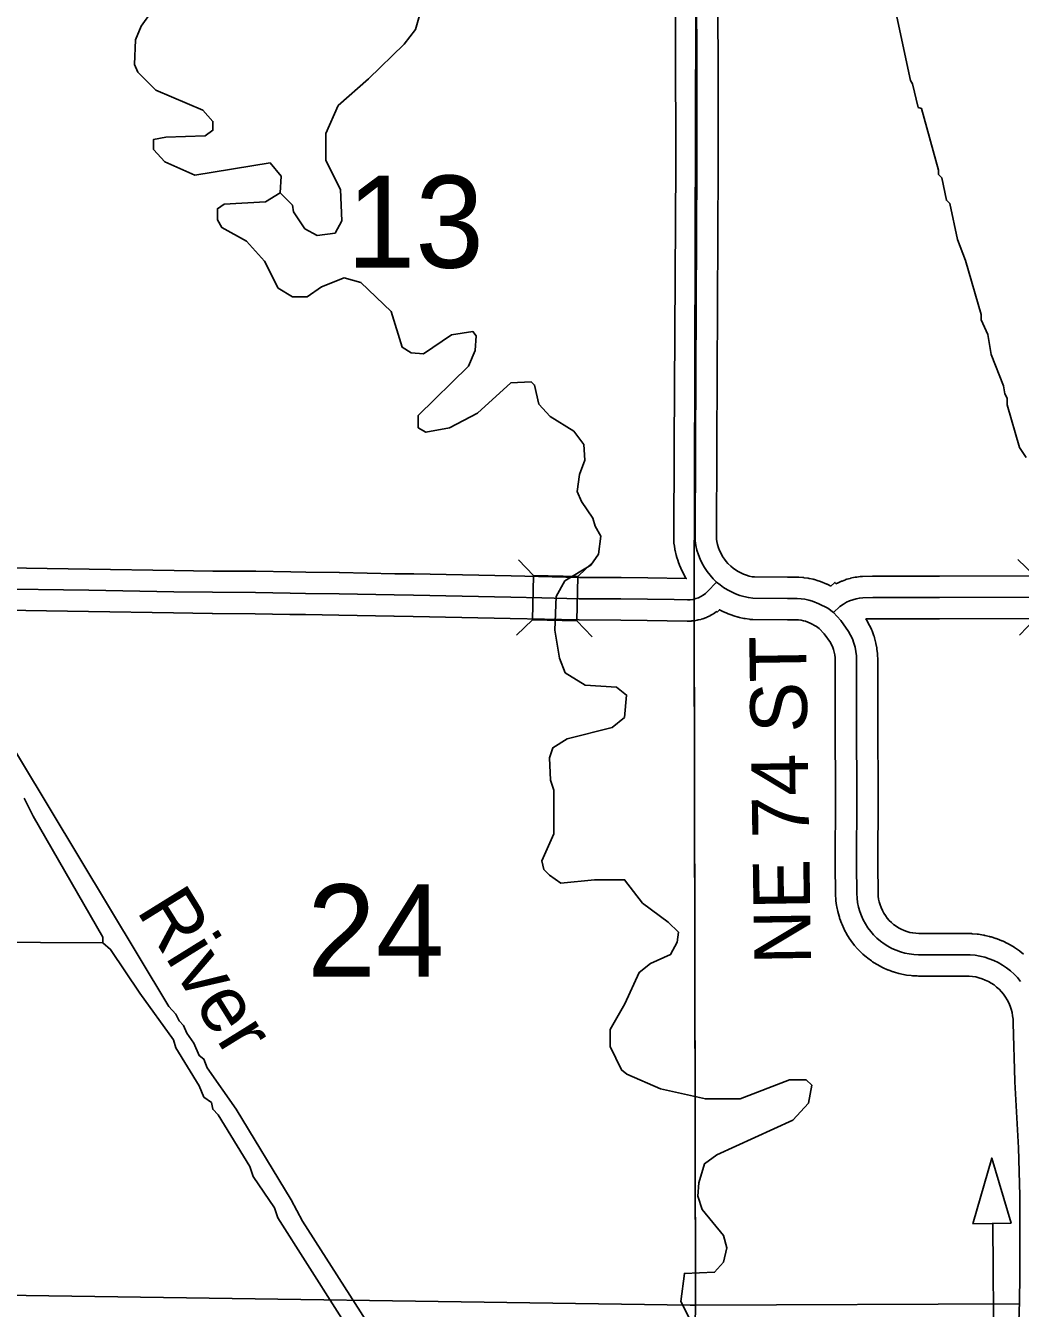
# Model space of a CAD drawing. Extents: x -1403959 to 81668, y -1400582 to 11018.
# Drawn here: x 7880.3 to 8015.9, y 9697.7 to 9872.7 of the extents above; entities that cross this region are included whole.
import ezdxf

# ---------------------------------------------------------------- set-up
doc = ezdxf.new("R2010")
doc.units = 0
for name, color, linetype in [('tdCiCoBndryTxt', 7, 'Continuous'), ('tdCiMapFrame', 7, 'Continuous'), ('tdCiSecText', 7, 'Continuous'), ('tdCiSectLine', 7, 'Continuous'), ('tdCoCityStreetMajor', 7, 'Continuous'), ('tdCoClipBndry', 7, 'Continuous'), ('tdCoSectLinePart', 7, 'Continuous'), ('tdCoSectNmbr', 7, 'Continuous'), ('tdCoStrucNonDivPri', 7, 'Continuous'), ('tdCoSurfBitum', 7, 'Continuous'), ('tdCoSurfConc', 7, 'Continuous'), ('tdCoTwpNameTxt', 7, 'Continuous')]:
    doc.layers.add(name, color=color, linetype=linetype)

msp = doc.modelspace()

# ---------------------------------------------------------------- linework, layer by layer
at = {"layer": 'tdCiCoBndryTxt'}
for points in [[(7974.49, 9796.77), (7974.02, 9797.22), (7973.59, 9797.7), (7973.19, 9798.21), (7972.83, 9798.74), (7972.51, 9799.31), (7972.23, 9799.89), (7972, 9800.49), (7971.81, 9801.11), (7971.66, 9801.74), (7971.56, 9802.38), (7971.61, 9815.45), (7971.81, 9853.68), (7971.74, 9890.85), (7972.03, 9925.72), (7972.55, 9987.49), (7972.68, 10027.51), (7972.85, 10070.24), (7972.97, 10083.31)], [(7974.49, 9796.77), (7974.96, 9796.38), (7975.45, 9796.02), (7975.97, 9795.7), (7976.51, 9795.41), (7977.07, 9795.16), (7977.64, 9794.95), (7978.22, 9794.78), (7978.82, 9794.65), (7979.42, 9794.56), (7984.17, 9794.54), (7985.47, 9794.54), (7986, 9794.49), (7986.53, 9794.41), (7987.05, 9794.3), (7987.56, 9794.16), (7988.45, 9793.8), (7989.64, 9793.19), (7990.42, 9792.62)], [(8008.39, 9745.91), (8002, 9745.91), (8001.38, 9745.95), (8000.76, 9746.03), (8000.15, 9746.15), (7999.55, 9746.32), (7998.96, 9746.53), (7998.39, 9746.79), (7997.84, 9747.08), (7997.32, 9747.41), (7996.82, 9747.78), (7996.35, 9748.19), (7995.9, 9748.63), (7995.5, 9749.1), (7995.12, 9749.6), (7994.79, 9750.12), (7994.49, 9750.67), (7994.23, 9751.24), (7994.02, 9751.82), (7993.85, 9752.42), (7993.72, 9753.03), (7993.64, 9753.65), (7993.6, 9754.27), (7993.58, 9758.14), (7993.62, 9767.67), (7993.58, 9777.3), (7993.58, 9779.96), (7993.58, 9786.08), (7993.55, 9786.68), (7993.48, 9787.27), (7993.37, 9787.86), (7993.22, 9788.44), (7993.02, 9789.01), (7992.49, 9790.03), (7991.41, 9791.53), (7990.42, 9792.62)], [(8015.93, 9742.28), (8015.51, 9742.79), (8015.05, 9743.28), (8014.56, 9743.72), (8014.03, 9744.14), (8013.48, 9744.51), (8012.9, 9744.84), (8012.3, 9745.13), (8011.68, 9745.38), (8011.05, 9745.58), (8010.4, 9745.73), (8009.74, 9745.84), (8009.08, 9745.9), (8008.41, 9745.91), (8008.39, 9745.91)]]:
    msp.add_lwpolyline(points, dxfattribs=at)
at = {"layer": 'tdCiMapFrame'}
for points in [[(7874.54, 9795.87), (7875.08, 9795.86), (7888.88, 9795.64), (7900.47, 9795.45), (7905.75, 9795.37), (7911.59, 9795.33), (7916.36, 9795.26), (7918.44, 9795.22), (7923.01, 9795.16), (7930.54, 9795.01), (7933.14, 9794.97), (7939.8, 9794.84), (7946.42, 9794.7), (7950.66, 9794.61), (7955.75, 9794.49), (7961.44, 9794.47), (7965.08, 9794.42), (7968.72, 9794.37)], [(7968.72, 9794.37), (7970.52, 9794.34), (7970.9, 9794.35), (7971.28, 9794.4), (7971.64, 9794.5), (7972, 9794.62), (7972.34, 9794.79), (7972.66, 9794.99), (7972.96, 9795.22), (7973.23, 9795.49), (7974.49, 9796.77)], [(7990.42, 9792.62), (7991.29, 9793.41), (7991.8, 9793.77), (7992.21, 9794), (7992.63, 9794.19), (7993.06, 9794.35), (7993.51, 9794.48), (7993.96, 9794.57), (7994.42, 9794.63), (7995.79, 9794.65), (8004.88, 9794.67), (8017.57, 9794.71), (8022.13, 9794.8), (8037.05, 9794.88), (8054.43, 9795.03), (8066.29, 9795.1)]]:
    msp.add_lwpolyline(points, dxfattribs=at)
at = {"layer": 'tdCiSecText'}
for points in [[(7947.47, 9799.8), (7949.52, 9797.66), (7955.57, 9797.52)], [(7957.76, 9799.61), (7955.57, 9797.52), (7955.43, 9791.47)], [(8015.56, 9799.83), (8017.74, 9797.74), (8023.79, 9797.86)], [(7947.2, 9789.52), (7949.38, 9791.61), (7949.52, 9797.66)], [(8015.78, 9789.5), (8017.87, 9791.69), (8017.74, 9797.74)], [(7957.52, 9789.29), (7955.43, 9791.47), (7949.38, 9791.61)]]:
    msp.add_lwpolyline(points, dxfattribs=at)
at = {"layer": 'tdCiSectLine'}
for points in [[(7874.59, 9798.77), (7888.93, 9798.54), (7888.93, 9798.54), (7900.51, 9798.35), (7905.78, 9798.27), (7911.61, 9798.23), (7911.64, 9798.23), (7916.41, 9798.16), (7916.42, 9798.16), (7918.49, 9798.12), (7923.04, 9798.06), (7923.06, 9798.06), (7930.59, 9797.91), (7933.18, 9797.87), (7933.2, 9797.87), (7939.86, 9797.74), (7939.86, 9797.74), (7946.48, 9797.6), (7946.49, 9797.6), (7955.79, 9797.39), (7961.45, 9797.38), (7961.48, 9797.38), (7965.13, 9797.32), (7970.35, 9797.24), (7970.32, 9797.29), (7970.31, 9797.31), (7969.99, 9797.87), (7969.91, 9798.02), (7969.89, 9798.06), (7969.62, 9798.64), (7969.55, 9798.78), (7969.53, 9798.83), (7969.3, 9799.44), (7969.25, 9799.56), (7969.23, 9799.63), (7969.04, 9800.25), (7969, 9800.36), (7968.98, 9800.45), (7968.83, 9801.08), (7968.81, 9801.17), (7968.79, 9801.29), (7968.69, 9801.93), (7968.68, 9802), (7968.66, 9802.19), (7968.66, 9802.38), (7968.66, 9802.39), (7968.71, 9815.46), (7968.71, 9815.46), (7968.91, 9853.68), (7968.84, 9887.97)], [(7974.65, 9887.98), (7974.71, 9853.68), (7974.71, 9853.68), (7974.71, 9853.66), (7974.51, 9815.44), (7974.46, 9802.6), (7974.51, 9802.3), (7974.61, 9801.87), (7974.74, 9801.45), (7974.9, 9801.05), (7975.09, 9800.65), (7975.3, 9800.27), (7975.55, 9799.91), (7975.81, 9799.56), (7976.04, 9799.31), (7976.44, 9798.92), (7976.74, 9798.67), (7977.07, 9798.43), (7977.42, 9798.21), (7977.79, 9798.02), (7978.16, 9797.85), (7978.55, 9797.71), (7978.95, 9797.59), (7979.35, 9797.5), (7979.65, 9797.46), (7984.18, 9797.44), (7985.47, 9797.44), (7985.66, 9797.43), (7985.72, 9797.43), (7986.25, 9797.38), (7986.38, 9797.37), (7986.43, 9797.36), (7986.96, 9797.28), (7987.1, 9797.26), (7987.14, 9797.25), (7987.66, 9797.14), (7987.8, 9797.1), (7987.83, 9797.1), (7988.34, 9796.95), (7988.5, 9796.91), (7988.66, 9796.84), (7989.54, 9796.48), (7989.56, 9796.48), (7989.73, 9796.4), (7989.77, 9796.38), (7990.08, 9796.22)], [(7990.08, 9796.22), (7990.63, 9796.71), (7990.79, 9796.53), (7990.92, 9796.6), (7990.99, 9796.63), (7991.41, 9796.83), (7991.52, 9796.87), (7991.62, 9796.91), (7992.05, 9797.07), (7992.13, 9797.1), (7992.26, 9797.14), (7992.71, 9797.27), (7992.76, 9797.28), (7992.92, 9797.32), (7993.38, 9797.42), (7993.39, 9797.42), (7993.58, 9797.45), (7993.6, 9797.45), (7994.06, 9797.51), (7994.23, 9797.53), (7994.38, 9797.53), (7995.75, 9797.55), (7995.79, 9797.55), (8004.87, 9797.57), (8017.53, 9797.61)], [(8015.69, 9695.81), (8015.81, 9698.62), (8015.85, 9702.13), (8015.85, 9713.09), (8015.68, 9719.57), (8015.15, 9728.59), (8015.15, 9728.68), (8014.94, 9736.6), (8014.91, 9737.14), (8014.86, 9737.6), (8014.78, 9738.05), (8014.66, 9738.49), (8014.52, 9738.92), (8014.34, 9739.34), (8014.13, 9739.75), (8013.89, 9740.14), (8013.63, 9740.52), (8013.34, 9740.87), (8013.02, 9741.2), (8012.68, 9741.51), (8012.32, 9741.79), (8011.94, 9742.05), (8011.55, 9742.27), (8011.13, 9742.47), (8010.71, 9742.64), (8010.27, 9742.78), (8009.83, 9742.89), (8009.38, 9742.96), (8008.92, 9743), (8008.38, 9743.01), (8002, 9743.01), (8001.84, 9743.02), (8001.21, 9743.05), (8001.19, 9743.05), (8001, 9743.07), (8000.39, 9743.15), (8000.38, 9743.15), (8000.19, 9743.18), (8000.18, 9743.18), (7999.57, 9743.31), (7999.4, 9743.35), (7999.36, 9743.36), (7998.76, 9743.53), (7998.62, 9743.57), (7998.56, 9743.59), (7997.98, 9743.8), (7997.85, 9743.85), (7997.78, 9743.88), (7997.21, 9744.13), (7997.11, 9744.18), (7997.02, 9744.23), (7996.47, 9744.52), (7996.39, 9744.57), (7996.29, 9744.63), (7995.76, 9744.96), (7995.71, 9745), (7995.59, 9745.08), (7995.09, 9745.45), (7995.05, 9745.48), (7994.93, 9745.58), (7994.45, 9745.99), (7994.43, 9746.01), (7994.3, 9746.13), (7993.86, 9746.57), (7993.85, 9746.58), (7993.72, 9746.72), (7993.71, 9746.73), (7993.3, 9747.2), (7993.19, 9747.33), (7993.17, 9747.36), (7992.8, 9747.86), (7992.71, 9747.99), (7992.68, 9748.03), (7992.34, 9748.56), (7992.27, 9748.67), (7992.24, 9748.74), (7991.94, 9749.29), (7991.89, 9749.39), (7991.84, 9749.48), (7991.59, 9750.04), (7991.55, 9750.13), (7991.51, 9750.24), (7991.29, 9750.83), (7991.27, 9750.89), (7991.23, 9751.03), (7991.06, 9751.62), (7991.05, 9751.67), (7991.01, 9751.83), (7990.88, 9752.44), (7990.87, 9752.47), (7990.84, 9752.65), (7990.76, 9753.26), (7990.76, 9753.27), (7990.74, 9753.46), (7990.74, 9753.47), (7990.7, 9754.1), (7990.7, 9754.26), (7990.68, 9758.13), (7990.68, 9758.14), (7990.68, 9758.16), (7990.72, 9767.67), (7990.68, 9777.29), (7990.68, 9777.3), (7990.68, 9786.01), (7990.66, 9786.44), (7990.61, 9786.83), (7990.54, 9787.22), (7990.45, 9787.58), (7990.35, 9787.85), (7990.01, 9788.51), (7989.15, 9789.7), (7988.47, 9790.45), (7988.11, 9790.71), (7987.24, 9791.16), (7986.62, 9791.41), (7986.36, 9791.48), (7986.01, 9791.56), (7985.66, 9791.61), (7985.35, 9791.63), (7984.17, 9791.63), (7984.16, 9791.63), (7979.41, 9791.65), (7979.23, 9791.66), (7979.04, 9791.68), (7978.99, 9791.69), (7978.39, 9791.78), (7978.25, 9791.8), (7978.19, 9791.81), (7977.6, 9791.94), (7977.47, 9791.97), (7977.41, 9791.99), (7976.82, 9792.17), (7976.71, 9792.2), (7976.63, 9792.23), (7976.06, 9792.44), (7975.96, 9792.48), (7975.88, 9792.51), (7975.32, 9792.76), (7975.23, 9792.81), (7975.14, 9792.85), (7974.88, 9792.99), (7974.58, 9792.67), (7974.5, 9792.74), (7974.44, 9792.7), (7974.43, 9792.69), (7974.27, 9792.58), (7974.19, 9792.53), (7973.87, 9792.33), (7973.79, 9792.28), (7973.62, 9792.19), (7973.61, 9792.18), (7973.27, 9792.01), (7973.11, 9791.94), (7972.99, 9791.9), (7972.63, 9791.77), (7972.58, 9791.75), (7972.39, 9791.69), (7972.34, 9791.68), (7971.97, 9791.59), (7971.84, 9791.56), (7971.67, 9791.53), (7971.3, 9791.48), (7971.28, 9791.48), (7971.09, 9791.46), (7971, 9791.45), (7970.62, 9791.44), (7970.52, 9791.44), (7970.48, 9791.44), (7965.04, 9791.51), (7965.04, 9791.51), (7961.41, 9791.57), (7955.74, 9791.59), (7955.69, 9791.59), (7946.36, 9791.8), (7939.74, 9791.94), (7933.09, 9792.07), (7930.5, 9792.11), (7930.48, 9792.11), (7922.96, 9792.26), (7918.41, 9792.32), (7918.39, 9792.32), (7916.31, 9792.35), (7911.56, 9792.43), (7905.74, 9792.47), (7905.71, 9792.47), (7900.43, 9792.55), (7900.42, 9792.55), (7888.84, 9792.74), (7874.5, 9792.97)], [(8017.58, 9791.8), (8004.88, 9791.77), (8004.88, 9791.77), (7995.82, 9791.75), (7994.84, 9791.73), (7994.84, 9791.73), (7994.9, 9791.64), (7995, 9791.48), (7995.07, 9791.36), (7995.6, 9790.33), (7995.62, 9790.29), (7995.7, 9790.12), (7995.75, 9789.98), (7995.95, 9789.41), (7995.97, 9789.37), (7996.02, 9789.19), (7996.03, 9789.17), (7996.18, 9788.6), (7996.22, 9788.42), (7996.22, 9788.4), (7996.33, 9787.81), (7996.36, 9787.65), (7996.36, 9787.61), (7996.43, 9787.02), (7996.45, 9786.87), (7996.45, 9786.82), (7996.48, 9786.22), (7996.48, 9786.08), (7996.48, 9777.31), (7996.52, 9767.68), (7996.52, 9767.67), (7996.52, 9767.66), (7996.48, 9758.15), (7996.5, 9754.37), (7996.53, 9753.93), (7996.58, 9753.52), (7996.67, 9753.12), (7996.78, 9752.72), (7996.92, 9752.34), (7997.09, 9751.96), (7997.29, 9751.6), (7997.51, 9751.25), (7997.76, 9750.92), (7998.03, 9750.61), (7998.32, 9750.32), (7998.63, 9750.05), (7998.96, 9749.81), (7999.31, 9749.59), (7999.67, 9749.39), (8000.05, 9749.22), (8000.43, 9749.09), (8000.83, 9748.97), (8001.23, 9748.89), (8001.64, 9748.84), (8002.08, 9748.81), (8008.41, 9748.81), (8008.46, 9748.81), (8009.13, 9748.8), (8009.27, 9748.8), (8009.34, 9748.79), (8010, 9748.73), (8010.12, 9748.72), (8010.21, 9748.71), (8010.87, 9748.6), (8010.96, 9748.58), (8011.07, 9748.56), (8011.72, 9748.4), (8011.8, 9748.38), (8011.92, 9748.35), (8012.56, 9748.15), (8012.62, 9748.13), (8012.75, 9748.08), (8013.37, 9747.83), (8013.41, 9747.81), (8013.56, 9747.75), (8014.16, 9747.46), (8014.19, 9747.45), (8014.35, 9747.36), (8014.93, 9747.03), (8014.93, 9747.02), (8015.09, 9746.92), (8015.11, 9746.91), (8015.66, 9746.54), (8015.8, 9746.44), (8015.83, 9746.42), (8016.35, 9746.01)]]:
    msp.add_lwpolyline(points, dxfattribs=at)
at = {"layer": 'tdCoCityStreetMajor'}
for points in [[(7971.44, 9791.53), (7971.59, 9698.12)], [(7877.2, 9699.48), (7970.87, 9698.11), (7971.59, 9698.12)], [(7970.3, 9620.53), (7971.59, 9698.12)], [(7971.59, 9698.12), (8015.74, 9698.28)]]:
    msp.add_lwpolyline(points, dxfattribs=at)
at = {"layer": 'tdCoClipBndry'}
msp.add_lwpolyline([(7968.28, 9063.1), (7968.42, 9110.3), (7968.79, 9207.14), (7969.23, 9303.63), (7970.03, 9400.29), (7970.19, 9506.76), (7969.99, 9601.92), (7971.59, 9698.12), (7971.44, 9794.47), (7971.7, 9890.85), (7972.52, 9987.49), (7972.94, 10083.31)], dxfattribs=at)
at = {"layer": 'tdCoStrucNonDivPri'}
msp.add_lwpolyline([(8009.43, 9709.21), (8012, 9718.18), (8014.65, 9709.3)], close=True, dxfattribs=at)
msp.add_lwpolyline([(8004.99, 9678.04), (8011.02, 9687.46), (8011.56, 9688.31), (8011.84, 9688.82), (8012.03, 9689.31), (8012.22, 9690.09), (8012.31, 9690.85), (8012.16, 9709.22)], dxfattribs=at)
at = {"layer": 'tdCoSurfBitum'}
for points in [[(7897.54, 9874.72), (7896.01, 9872.59), (7895.25, 9870.75), (7895.1, 9867.4), (7895.56, 9866.33), (7898.01, 9863.89), (7904.42, 9861.14), (7905.8, 9859.62), (7905.8, 9858.4), (7904.73, 9857.63), (7899.39, 9857.48), (7897.71, 9857.17), (7897.71, 9855.8), (7899.24, 9854.12), (7903.36, 9852.29), (7913.59, 9853.98), (7915.12, 9852.15), (7914.97, 9849.86), (7912.98, 9848.63), (7907.34, 9848.32), (7906.42, 9847.71), (7906.42, 9846.19), (7907.03, 9845.12), (7910.39, 9843.29), (7912.84, 9840.54), (7914.68, 9836.88), (7916.66, 9835.66), (7918.65, 9835.66), (7920.63, 9837.04), (7923.68, 9838.26), (7925.97, 9837.65), (7930.1, 9833.69), (7931.63, 9828.8), (7932.85, 9828.04), (7934.53, 9827.89), (7938.35, 9830.49), (7941.25, 9830.95), (7941.71, 9830.34), (7941.56, 9828.35), (7940.64, 9826.22), (7933.78, 9819.49), (7933.78, 9817.81), (7934.85, 9817.2), (7938.06, 9817.82), (7941.87, 9819.8), (7946.45, 9823.93), (7949.2, 9824.08), (7949.66, 9823.63), (7950.27, 9821.03), (7951.8, 9819.35), (7955.01, 9817.37), (7956.38, 9815.54), (7956.54, 9813.4), (7955.78, 9811.42), (7955.47, 9809.13), (7956.08, 9807.76), (7957.61, 9805.47), (7957.92, 9804.4), (7958.69, 9803.03), (7958.38, 9800.58), (7957.32, 9799.06), (7953.81, 9796.92), (7952.59, 9794.78), (7952.44, 9790.2), (7953.05, 9786.38), (7953.82, 9784.4), (7956.57, 9782.72), (7960.84, 9782.42), (7962.22, 9781.35), (7961.92, 9778.3), (7960.24, 9776.92), (7954.13, 9775.39), (7952.15, 9774.17), (7951.69, 9772.8), (7951.85, 9769.74), (7952.31, 9768.37), (7952.31, 9762.42), (7950.64, 9758.75), (7950.94, 9757.53), (7951.71, 9756.77), (7953.24, 9755.7), (7957.82, 9756.16), (7961.94, 9756.16), (7964.39, 9752.96), (7967.9, 9750.37), (7969.28, 9749), (7969.12, 9747.62), (7968.21, 9745.94), (7965.46, 9744.72), (7963.94, 9743.5), (7961.96, 9739.22), (7959.98, 9735.71), (7959.98, 9733.42), (7961.51, 9730.21), (7962.27, 9729.6), (7966.85, 9727.62), (7972.96, 9726.25), (7977.7, 9726.26), (7984.41, 9728.86), (7986.7, 9728.86), (7987.47, 9728.1), (7987.01, 9725.65), (7984.88, 9723.36), (7974.5, 9718.62), (7972.82, 9717.4), (7972.06, 9714.8), (7971.91, 9712.97), (7972.52, 9711.14), (7975.43, 9707.63), (7975.88, 9705.95), (7975.43, 9703.97), (7974.21, 9702.59), (7970.09, 9702.44), (7969.63, 9698.62), (7970.7, 9696.48)], [(7934.49, 9875.82), (7933.42, 9872.16), (7931.9, 9870.17), (7927.02, 9865.44), (7922.9, 9861.77), (7921.22, 9857.95), (7921.22, 9854.29), (7923.21, 9850.32), (7923.37, 9846.05), (7922.46, 9844.37), (7920.01, 9844.06), (7918.33, 9844.97), (7916.8, 9847.26), (7916.65, 9848.18), (7914.97, 9849.86)], [(8016.7, 9813.76), (8015.78, 9815.13), (8014.09, 9820.93), (8014.09, 9821.85), (8013.79, 9822.46), (8013.63, 9823.53), (8011.95, 9827.8), (8011.49, 9830.55), (8010.57, 9832.53), (8010.57, 9833.29), (8008.42, 9840.62), (8007.35, 9843.52), (8006.28, 9848.4), (8005.82, 9848.86), (8005.21, 9851.91), (8004.75, 9852.37), (8004.75, 9852.98), (8002.45, 9861.37), (8001.99, 9861.53), (8001.22, 9864.73), (8000.92, 9865.19), (7998.92, 9874.5)], [(7936.67, 9680.43), (7918.01, 9709.57), (7916.48, 9712.47), (7908.99, 9724.83), (7905.01, 9730.47), (7904.55, 9731.69), (7903.94, 9732.15), (7903.18, 9733.83), (7902.26, 9735.2), (7901.8, 9736.27), (7901.19, 9736.88), (7900.73, 9737.8), (7899.81, 9738.86), (7875.34, 9779.45)], [(7880.08, 9767.27), (7881.31, 9764.82), (7890.79, 9748.32), (7890.79, 9747.56), (7865.29, 9747.69)], [(7930.86, 9684.54), (7914.65, 9710.02), (7914.19, 9711.4), (7911.29, 9715.67), (7910.83, 9717.04), (7906.54, 9724.06), (7905.78, 9724.83), (7905.63, 9725.74), (7904.56, 9726.5), (7903.94, 9728.03), (7900.73, 9733.22), (7900.43, 9734.29), (7895.84, 9740.69), (7891.86, 9746.64), (7890.79, 9747.56)]]:
    msp.add_lwpolyline(points, dxfattribs=at)
at = {"layer": 'tdCoTwpNameTxt'}
msp.add_lwpolyline([(7970.3, 9620.57), (7971.59, 9698.12), (7971.44, 9791.42)], dxfattribs=at)

# ---------------------------------------------------------------- texts
at = {"layer": 'tdCoSectLinePart'}
for s, rotation, p in [('13', 0.001, (7924.05, 9839.65)), ('24', 0.0009, (7918.66, 9742.94))]:
    msp.add_text(s, height=12.575, rotation=rotation, dxfattribs=at).set_placement(p)
at = {"layer": 'tdCoSectNmbr'}
msp.add_text('NE 74 ST', height=7.738, rotation=90.9109, dxfattribs=at).set_placement((7987.38, 9744.64))
at = {"layer": 'tdCoSurfConc'}
msp.add_text('River', height=7.738, rotation=301.8548, dxfattribs=at).set_placement((7895.29, 9751.95))

doc.saveas('drawing.dxf')
